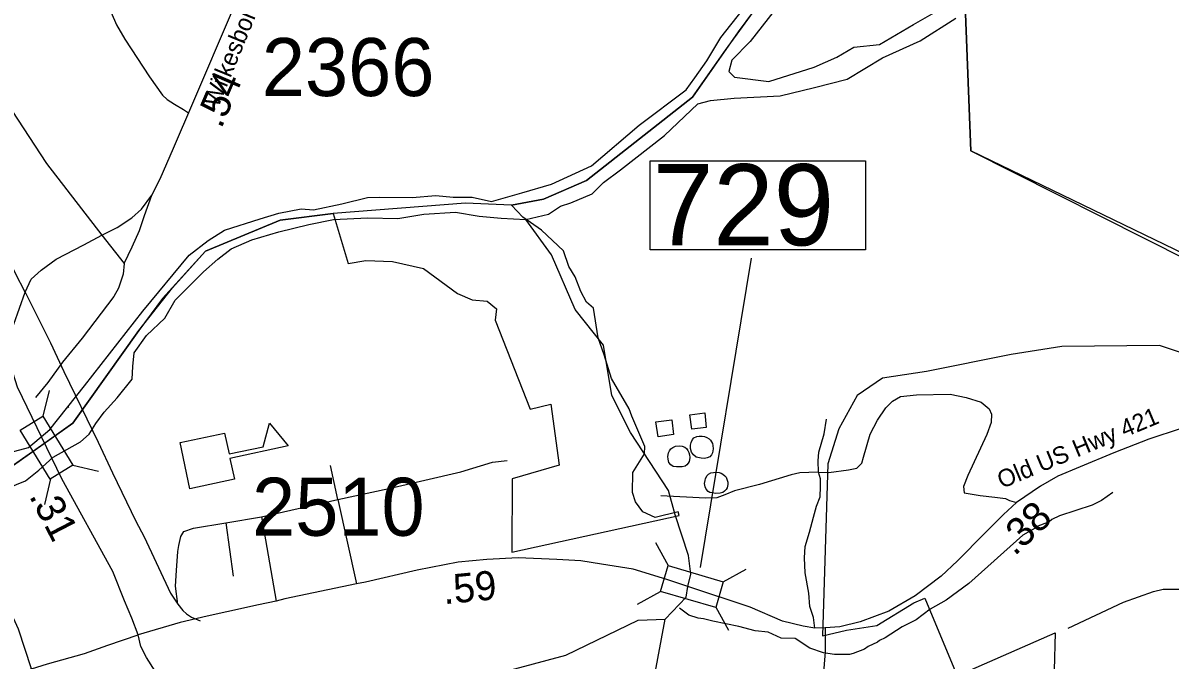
# Model space of a CAD drawing. Extents: x 1248089 to 1457196, y 820910 to 988753.
# Drawn here: x 1366333 to 1371277, y 880380 to 883126 of the extents above; entities that cross this region are included whole.
import ezdxf

# ---------------------------------------------------------------- set-up
doc = ezdxf.new("R2010")
doc.units = 0
for name, color, linetype in [('Exist Boundary Political City Limit New', 7, 'Continuous'), ('Exist Cultural Educational Facility High CELL', 7, 'Continuous'), ('Exist Hydrographic Creek Single Shore', 7, 'Continuous'), ('Exist Hydrographic Island Shore', 7, 'Continuous'), ('Exist Hydrographic Misc Water Feature', 7, 'Continuous'), ('Exist Hydrographic River Shore', 7, 'Continuous'), ('Exist Road Non-System Type 51', 7, 'Continuous'), ('Exist Road Primary NC Attributed', 7, 'Continuous'), ('Exist Road Primary NC Structure Standard Bridge CELL', 7, 'Continuous'), ('Exist Road Secondary Structure Standard Bridge CELL', 7, 'Continuous'), ('Exist Road Secondary Structure Standard Bridge Number Label', 7, 'Continuous'), ('Exist Road Secondary Type 51 Attributed', 7, 'Continuous'), ('Exist Road Secondary Type 51 Label', 7, 'Continuous'), ('Map Preparation Boundary City Limit Buffer Line', 7, 'Continuous'), ('Prop CMT Slope Fill', 7, 'Continuous'), ('Prop GRAU CAT1 Cell', 7, 'Continuous'), ('Prop Lane Lines', 7, 'Continuous'), ('Scratch_Level_1', 7, 'Continuous')]:
    doc.layers.add(name, color=color, linetype=linetype)

msp = doc.modelspace()

# ---------------------------------------------------------------- linework, layer by layer
at = {"layer": 'Exist Boundary Political City Limit New'}
for points in [[(1371342.8, 882128.6), (1370419, 882575.1), (1370394.7, 883202.3), (1370521.4, 883321.4), (1370659.6, 883486.5), (1370770.9, 883690.1), (1370740.2, 883782.3), (1370556.9, 883665.3), (1370332.7, 883573.1), (1370022.7, 883520.9), (1369770.9, 883459.4), (1369580.6, 883312), (1369416, 883087.1), (1369219.1, 882805.7), (1368761.6, 882446.3), (1368577.2, 882366.9), (1368439, 882340), (1368240.5, 882348.9), (1367669.7, 882304.8), (1367442.1, 882276.4), (1367119.1, 882142.5), (1366934.2, 881938.3)], [(1366934.2, 881938.3), (1366832.9, 881800), (1366547.4, 881400.7), (1366427.6, 881314.6), (1366292.5, 881219.4), (1366075.4, 881455.7), (1365854.4, 881809), (1365561.2, 882103.4), (1365363.6, 882453.4), (1365216.2, 882557.8), (1365097.9, 882878.9), (1365031.6, 883088.4), (1364929.4, 883301.3)], [(1371578.6, 881619.9), (1371232, 881736.2), (1370810.6, 881731.9), (1370593.2, 881697.6), (1370226.9, 881623.1), (1370038.1, 881594.5), (1369929.3, 881520), (1369849.2, 881376.8), (1369801.6, 881225.8), (1369778.8, 880484.1), (1369882.2, 880508.6), (1370013.9, 880529), (1370173.4, 880627), (1370220.5, 880646.2), (1370359.9, 880311.8), (1370782.5, 880497.6), (1370769.5, 880014.4), (1370781, 879253.4), (1370799.2, 879224.3), (1370842.1, 879207), (1370888.2, 879162), (1370190.8, 878880.9), (1369423.6, 878893.4)]]:
    msp.add_lwpolyline(points, dxfattribs=at)
at = {"layer": 'Exist Cultural Educational Facility High CELL'}
msp.add_lwpolyline([(1367010.3, 881317.4), (1367201.9, 881358.2), (1367221.1, 881268.2), (1367367.9, 881299.5), (1367395.7, 881401.6), (1367476.4, 881303), (1367225.1, 881249.4), (1367244.3, 881159.4), (1367052.7, 881118.5)], close=True, dxfattribs=at)
at = {"layer": 'Exist Hydrographic Creek Single Shore'}
for points in [[(1369100.5, 880556.9), (1369191.8, 880651), (1369199.1, 880697.6), (1369212.4, 880750.9), (1369202.1, 880831.4), (1369144.4, 881005.8), (1369114.9, 881111.6), (1368951.4, 881360.9), (1368871.4, 881520), (1368835.4, 881737.5), (1368713.4, 881891), (1368610.4, 882126.2), (1368500.8, 882279)], [(1367423.5, 879902.4), (1367467.6, 879950.8), (1367501.5, 879968.4), (1367548.6, 879975), (1367658.2, 879993.8), (1368034.4, 880230.4), (1368672.4, 880401.4), (1368984.4, 880552.7), (1369100.5, 880556.9)], [(1369720.4, 877658.8), (1369841.3, 877877.5), (1369773.4, 878140.3), (1369621.3, 878514.5), (1369460.4, 878707.9), (1369373.4, 878916.5), (1369295.6, 879080.7), (1369188.6, 879407.3), (1369146.2, 879568.6), (1369013.4, 879777.4), (1368973.2, 879952.3), (1368934.2, 880100), (1369037.7, 880217.1), (1369100.5, 880556.9)]]:
    msp.add_lwpolyline(points, dxfattribs=at)
at = {"layer": 'Exist Hydrographic Island Shore'}
msp.add_lwpolyline([(1369596.3, 883211), (1369467.7, 883045.5), (1369388.1, 882965.8), (1369375.9, 882916.8), (1369400.4, 882892.3), (1369547.3, 882873.9), (1369743.3, 882935.2), (1369841.3, 882978.1), (1369914.8, 883021), (1370025, 883033.3), (1370172, 883119.1), (1370361.9, 883229.4)], dxfattribs=at)
at = {"layer": 'Exist Hydrographic Misc Water Feature'}
for points in [[(1369207.5, 881437.7), (1369271.8, 881445.7), (1369278.3, 881382.6), (1369215.6, 881375.5), (1369207.5, 881437.7)], [(1369061.2, 881406.5), (1369129.1, 881414.9), (1369137.5, 881352.1), (1369071.1, 881342.2), (1369061.2, 881406.5)], [(1369260.5, 881345.3), (1369271.1, 881342.9), (1369281.1, 881339.8), (1369291.3, 881334), (1369297.1, 881327.3), (1369304.7, 881313), (1369306.4, 881304.9), (1369307.9, 881290.9), (1369306.5, 881282), (1369305.4, 881272.9), (1369301.4, 881265.1), (1369293.1, 881256.5), (1369282.6, 881251.2), (1369270, 881249.5), (1369256.7, 881250.5), (1369242.4, 881252.7), (1369234.7, 881255.2), (1369222.7, 881264.5), (1369214.4, 881275.4), (1369210.3, 881292.5), (1369209.9, 881306.5), (1369212.7, 881318.2), (1369219.6, 881330.3), (1369225.3, 881337.5), (1369237.5, 881343.1), (1369248, 881345.2), (1369260.5, 881345.3)], [(1369162.3, 881304), (1369174.6, 881302.2), (1369186.1, 881297.1), (1369192.5, 881291.9), (1369199, 881283.7), (1369203.4, 881274.5), (1369206.4, 881264.7), (1369207.6, 881253.2), (1369206.4, 881242.4), (1369204.2, 881236.5), (1369200, 881228.6), (1369193.8, 881220.8), (1369186.6, 881216.3), (1369174.3, 881213.6), (1369162.5, 881212.4), (1369150.3, 881212.6), (1369135.5, 881214.7), (1369125.4, 881220.9), (1369117.5, 881231.4), (1369114.4, 881245.3), (1369113.2, 881258), (1369115.3, 881273.3), (1369119.2, 881281.9), (1369125.7, 881289.9), (1369134.1, 881296.7), (1369146.2, 881302), (1369162.3, 881304)], [(1369322.4, 881189.8), (1369334.3, 881188), (1369342.3, 881185.2), (1369350.2, 881180.9), (1369358, 881174.7), (1369363.7, 881168.5), (1369367.5, 881160.4), (1369371.1, 881146.3), (1369370.8, 881136.3), (1369368.3, 881122.4), (1369364, 881114.5), (1369357.5, 881107.4), (1369349.3, 881102.1), (1369337.7, 881099), (1369319.2, 881098.3), (1369303.5, 881100.3), (1369293.7, 881102.7), (1369285.8, 881106.9), (1369277.5, 881116.4), (1369273, 881127.2), (1369271.3, 881141.2), (1369273.2, 881153.3), (1369275.5, 881163.3), (1369281.9, 881175.1), (1369288.1, 881180.8), (1369298.3, 881186.6), (1369308.9, 881188.9), (1369322.4, 881189.8)], [(1371031, 881102.1), (1370982.3, 881067.2), (1370941.8, 881048.2), (1370800.8, 881001.3), (1370768.4, 880986.1), (1370756.2, 880976.4), (1370699.7, 880953.6), (1370696.3, 880949), (1370642.9, 880919), (1370410.3, 880710.2), (1370312.7, 880638.6), (1370243.9, 880600.1), (1370182.8, 880553.5), (1370122.1, 880522.9), (1370049.1, 880476.6), (1370024.9, 880465.1), (1370016.7, 880457.3), (1369976.2, 880438.2), (1369960, 880426.6), (1369911.6, 880407.7), (1369895.5, 880404.1), (1369831.4, 880403.5), (1369783.6, 880410.7), (1369724.1, 880432), (1369661, 880473.4), (1369601, 880474.8), (1369545.6, 880500.1), (1369489.7, 880505.4), (1369418.1, 880525), (1369306.6, 880547.5), (1369266.9, 880558.4), (1369242.9, 880561), (1369203.2, 880573.9), (1369162.2, 880603.3)]]:
    msp.add_lwpolyline(points, dxfattribs=at)
at = {"layer": 'Exist Hydrographic River Shore'}
for points in [[(1366238.6, 881264.8), (1366357.2, 881296.1), (1366449.1, 881373.7), (1366598.1, 881561.6), (1366849.2, 881884.4), (1367049, 882124.9), (1367130.7, 882188.2), (1367202.1, 882233.2), (1367355.3, 882282.2), (1367436.4, 882306.1), (1367532.4, 882324.4), (1367585.4, 882320.4), (1367707.9, 882346.9), (1367818.2, 882373.5), (1367869.2, 882375.5), (1368010.1, 882373.5), (1368112.1, 882381.6), (1368187.7, 882375.5), (1368269.3, 882375.5), (1368352.2, 882357), (1368482.8, 882393.8), (1368611.5, 882430.6), (1368782.9, 882510.2), (1368989.1, 882685.9), (1369191.2, 882837.1), (1369229.2, 882889), (1369280.2, 882962.6), (1369341.5, 883062.7), (1369433.3, 883179.1)], [(1368500.8, 882279), (1368598.7, 882301.5), (1368649.8, 882336.2), (1368694.7, 882350.5), (1368786.6, 882389.3), (1368835.5, 882438.3), (1368909, 882493.5), (1369098.9, 882640.6), (1369241.8, 882777.5), (1369296.1, 882791.2), (1369398.2, 882801.4), (1369596.2, 882811.6), (1369745.2, 882848.4), (1369886.1, 882883.1), (1370037.2, 882975), (1370200.5, 883048.6), (1370354.4, 883145.9)], [(1366266.9, 881120.3), (1366344.5, 881153), (1366401.6, 881198), (1366462.9, 881255.2), (1366581.3, 881320.5), (1366618, 881353.2), (1366646.6, 881400.2), (1366683.4, 881449.2), (1366738.5, 881510.5), (1366803.8, 881590.2), (1366805.8, 881645.4), (1366812, 881704.6), (1366865, 881778.2), (1366944.7, 881853.7), (1366989.6, 881931.4), (1367111.5, 882052.6), (1367172.7, 882107.7), (1367229.9, 882152.7), (1367319.7, 882191.5), (1367436.1, 882226.2), (1367564.7, 882256.9), (1367670.8, 882279.3), (1367817.8, 882285.5), (1367948.5, 882283.4), (1368060.8, 882301.8), (1368197.5, 882310), (1368299.6, 882293.6), (1368394.6, 882285.1), (1368500.8, 882279)]]:
    msp.add_lwpolyline(points, dxfattribs=at)
at = {"layer": 'Exist Road Non-System Type 51'}
for p, q in [((1366530.8, 881466.9), (1366528, 881472.7)), ((1367690.8, 881072.7), (1367658.4, 881218.7))]:
    msp.add_line(p, q, dxfattribs=at)
for points in [[(1366615.3, 883378.7), (1366689.6, 883224.1), (1366735.9, 883118), (1366771.7, 883056.7), (1366877.7, 882893.9), (1366934.4, 882814.7), (1366953.8, 882796.7), (1366986.7, 882775.8), (1367025.5, 882753.4), (1367046.4, 882738.4)], [(1366127.8, 882970.5), (1366169.1, 882911.9), (1366285.4, 882749), (1366435, 882519.5), (1366673.2, 882210.7)], [(1366769.6, 882089.9), (1366803.9, 882160.8), (1366834.9, 882231.8), (1366857.1, 882296.1), (1366888.4, 882383.4)], [(1366673.2, 882210.7), (1366769.6, 882089.9)], [(1366769.6, 882089.9), (1366765.1, 882043.3), (1366745.2, 881983.4), (1366724.2, 881947.6), (1366587.9, 881768), (1366502.6, 881663.8)], [(1366341.8, 881965.8), (1366451.7, 881746.8), (1366509.3, 881623.7), (1366656.5, 881318.5), (1366718.5, 881187.6), (1366819.2, 880978.6), (1366854.6, 880911.8)], [(1366502.6, 881663.8), (1366439.5, 881576.2), (1366386.4, 881511.3)], [(1369762.2, 881189.5), (1369806.1, 881188.8), (1369892, 881200.6), (1369927.4, 881207.4), (1369949.3, 881229.3), (1369956, 881254.5), (1369984.7, 881354), (1370016.7, 881414.7), (1370052, 881466.9), (1370080.7, 881495.6), (1370116, 881515.8), (1370185.1, 881522.5), (1370329.9, 881525.9), (1370399, 881512.4), (1370463, 881492.2), (1370498.3, 881463.5), (1370508.4, 881439.9), (1370506.8, 881404.5), (1370488.2, 881352.3), (1370405.7, 881175.3), (1370387.2, 881128.1), (1370390.6, 881101.2), (1370459.6, 881089.4), (1370521.9, 881082.6), (1370567.4, 881075.9), (1370585.9, 881067.5), (1370616.2, 881059)], [(1369762.2, 881189.5), (1369760.5, 881238.4), (1369763.9, 881275.5), (1369785.8, 881354.7), (1369796, 881418)], [(1367690.8, 881072.7), (1367909.8, 881119.9), (1368219.7, 881190.7), (1368356.1, 881232.9), (1368420.1, 881239.6)], [(1369762.2, 881189.5), (1369720.2, 881188.8), (1369681.5, 881187.1), (1369644.5, 881178.7), (1369508, 881136.6), (1369400.3, 881109.6), (1369358.1, 881092.7), (1369324.5, 881079.3), (1369275.6, 881077.6), (1369081.9, 881087.7)], [(1369746.7, 880517.6), (1369740.3, 880564.2), (1369725.1, 880611.4), (1369720.1, 880668.7), (1369704.9, 880756.4), (1369701.6, 880820.4), (1369704.9, 880869.3), (1369723.5, 880931.6), (1369740.3, 880995.7), (1369753.8, 881042.9), (1369768.9, 881083.3), (1369770.6, 881128.8), (1369770.6, 881160.9), (1369762.2, 881189.5)], [(1367360.7, 880996.9), (1367690.8, 881072.7)], [(1367690.8, 881072.7), (1367770, 880708.7)], [(1367000.8, 880621.3), (1366990.2, 880698.6), (1366995.3, 880766), (1367000.3, 880848.6), (1367005.4, 880873.9), (1367013.8, 880912.6), (1367025.6, 880934.5), (1367067.7, 880948), (1367207.5, 880971.6), (1367360.7, 880996.9)], [(1367360.7, 880996.9), (1367424.7, 880634.5)], [(1367207.5, 880971.6), (1367239.5, 880742.4)], [(1366854.6, 880911.8), (1366968.7, 880667.9), (1367000.8, 880621.3), (1367022.2, 880594.1), (1367038.5, 880579.2), (1367059.5, 880564.8), (1367097.2, 880549.3)], [(1366369.3, 880342), (1366313.9, 880512.7), (1366277.4, 880592.5), (1366256.3, 880623.6), (1366222, 880660.2), (1366193.2, 880692.3), (1366140, 880720), (1366106.8, 880731.1), (1366066.9, 880732.2), (1366024.8, 880731.1), (1365737.8, 880675.7), (1365580.5, 880641.3), (1365444.8, 880616.1), (1365442.9, 880590.7), (1365460.5, 880524.2)], [(1370838.6, 880518.3), (1371076.1, 880629.6), (1371205.7, 880675.1), (1371247.9, 880685.2), (1371316.9, 880685.2), (1371374.2, 880685.2), (1371480.8, 880677)]]:
    msp.add_lwpolyline(points, dxfattribs=at)
at = {"layer": 'Exist Road Primary NC Attributed'}
for points in [[(1366341.8, 881965.8), (1366300, 882046.7), (1366231.6, 882192.4), (1366167.6, 882329.3), (1366132.3, 882424.2), (1366110.3, 882532.4), (1366088.1, 882663.6), (1366090.3, 882776.2), (1366096.9, 882873.3), (1366127.8, 882970.5), (1366136.6, 883003.6), (1366160.8, 883052.2), (1366216, 883136.1), (1366253.5, 883197.9), (1366264.5, 883253.1), (1366267.5, 883330.2)], [(1366436.3, 881294.3), (1366308.6, 881556.1), (1366282.1, 881642.2), (1366279.9, 881723.9), (1366277.7, 881774.7), (1366293.2, 881827.6), (1366341.8, 881965.8)], [(1366829.5, 880489), (1366801.6, 880560.5), (1366770.1, 880635.8), (1366719.7, 880761.7), (1366500.5, 881160.9), (1366436.3, 881294.3)], [(1364717.7, 879782.6), (1364906.6, 879830), (1365147.5, 879897.2), (1365362, 879949.8), (1365569.2, 880000.9), (1365698.7, 880041.4), (1365760, 880067.7), (1365835.9, 880111.5), (1365884, 880137.8), (1365974.5, 880183.1), (1366097.1, 880235.7), (1366309.5, 880322.8), (1366369.3, 880342), (1366438, 880363.7), (1366598.5, 880409), (1366699.2, 880444.1), (1366829.5, 880489)]]:
    msp.add_lwpolyline(points, dxfattribs=at)
at = {"layer": 'Exist Road Primary NC Structure Standard Bridge CELL'}
for p, q in [((1366445.4, 881541.8), (1366419, 881431.8)), ((1366548.1, 881220.1), (1366658.1, 881193.7)), ((1366451.6, 881161), (1366425.2, 881050.9))]:
    msp.add_line(p, q, dxfattribs=at)
msp.add_lwpolyline([(1366419, 881431.8), (1366548.5, 881220.4), (1366449.8, 881159.9), (1366320.3, 881371.3)], close=True, dxfattribs=at)
at = {"layer": 'Exist Road Secondary Structure Standard Bridge CELL'}
for p, q in [((1369059.1, 880886.4), (1369113.5, 880787.2)), ((1369351.4, 880717.4), (1369450.6, 880771.9)), ((1368982, 880621.5), (1369081.2, 880676)), ((1369319.8, 880608.7), (1369374.3, 880509.5))]:
    msp.add_line(p, q, dxfattribs=at)
msp.add_lwpolyline([(1369113.5, 880787.2), (1369351.5, 880717.9), (1369319.2, 880606.7), (1369081.2, 880676)], close=True, dxfattribs=at)
at = {"layer": 'Exist Road Secondary Structure Standard Bridge Number Label'}
msp.add_line((1369253.8, 880778.9), (1369472.9, 882111.5), dxfattribs=at)
msp.add_lwpolyline([(1369035.8, 882531.7), (1369964.8, 882531.7), (1369964.8, 882147.6), (1369035.8, 882147.6)], close=True, dxfattribs=at)
at = {"layer": 'Exist Road Secondary Type 51 Attributed'}
for points in [[(1366341.8, 881965.8), (1366367.8, 882021.3), (1366411.9, 882061.1), (1366475.9, 882107.4), (1366595, 882169.2), (1366673.2, 882210.7), (1366738.4, 882244.3), (1366802.4, 882286.2), (1366844.3, 882323.8), (1366888.4, 882383.4), (1366923.7, 882454), (1366981.1, 882586.5), (1367064.9, 882780.8), (1367236.5, 883179), (1367388.8, 883521.2), (1367492.2, 883747.3), (1367523.1, 883782.6), (1367556.2, 883818), (1367637.8, 883859.9), (1367836.3, 883961.5), (1367876, 883996.8), (1367886, 884016.1), (1367887.1, 884036.5), (1367872, 884073)], [(1371531.9, 881417.7), (1371436.9, 881403.2), (1371325.1, 881377.5), (1371185.5, 881332.7), (1371034.5, 881273.8), (1370889.4, 881213.3), (1370794.3, 881172.5), (1370718.7, 881130.1), (1370616.2, 881059), (1370559, 881006.9), (1370479, 880926.7), (1370361.1, 880807.3), (1370290.1, 880742.3), (1370178.3, 880657.6), (1370065, 880591.1), (1369941.2, 880544.2), (1369853.5, 880523.1), (1369790.5, 880519.1)], [(1369199.1, 880697.6), (1369108.9, 880727.3), (1368963.1, 880772.1), (1368826.7, 880793.9), (1368737.6, 880807.5), (1368633.4, 880813.6), (1368467.2, 880821.1), (1368332.8, 880813.6), (1368208.9, 880801.5), (1368031.4, 880767.2), (1367809.4, 880715.8), (1367770, 880708.7), (1367461.1, 880643.3), (1367424.7, 880634.5), (1367347.8, 880617.6), (1367211.8, 880588.3), (1367127.1, 880568.9), (1367011, 880542.3), (1366829.5, 880489)], [(1369790.5, 880519.1), (1369746.7, 880517.6), (1369695.4, 880526.7), (1369606.2, 880547.8), (1369467.7, 880607.4), (1369199.1, 880697.6)], [(1369790.5, 880519.1), (1369790.1, 880415.7), (1369782.5, 880309.9), (1369781, 880099.7), (1369774.9, 879965.2), (1369768.9, 879825.4), (1369766, 879762.8)], [(1367423.5, 879902.4), (1367292.8, 880010.2), (1367064.8, 880172.2), (1366903.3, 880332.8), (1366865.8, 880391), (1366841.6, 880438.2), (1366829.5, 880489)]]:
    msp.add_lwpolyline(points, dxfattribs=at)
at = {"layer": 'Map Preparation Boundary City Limit Buffer Line'}
for points in [[(1371342.8, 882128.6), (1370419, 882575.1), (1370394.7, 883202.3), (1370521.4, 883321.4), (1370659.6, 883486.5), (1370770.9, 883690.1), (1370740.2, 883782.3), (1370556.9, 883665.3), (1370332.7, 883573.1), (1370022.7, 883520.9), (1369770.9, 883459.4), (1369580.6, 883312), (1369416, 883087.1), (1369219.1, 882805.7), (1368761.6, 882446.3), (1368577.2, 882366.9), (1368439, 882340), (1368240.5, 882348.9), (1367669.7, 882304.8), (1367442.1, 882276.4), (1367119.1, 882142.5), (1366934.2, 881938.3)], [(1367669.7, 882304.8), (1367734.9, 882088.5), (1367811.2, 882101.8), (1367925.7, 882098), (1368058.7, 882068.1), (1368205.6, 881959.3), (1368268.6, 881932.6), (1368333.4, 881926.9), (1368373.5, 881894.4), (1368367.8, 881844.8), (1368518.5, 881461), (1368608, 881483.2), (1368644.2, 881219.7), (1368441, 881160.6), (1368440.1, 880845.4), (1369161.8, 881002.9), (1369156.9, 881019.5), (1369057.7, 880994.7), (1369004.3, 881019.5), (1368973.8, 881061.5), (1368960.4, 881101.6), (1368962.3, 881189), (1369011.4, 881269.2), (1369013.3, 881299.8), (1368956.7, 881430.7), (1368945.2, 881463.2), (1368869.9, 881593.7), (1368838.6, 881696.2), (1368812.3, 881769.1), (1368792.6, 881896.6), (1368762.3, 881922.4), (1368737.9, 881969.2), (1368713.1, 882032.2), (1368686.5, 882075.7), (1368662.2, 882144), (1368568.2, 882233.5), (1368487.8, 882288.9), (1368439, 882340), (1368577.2, 882366.9), (1368761.6, 882446.3), (1369219.1, 882805.7), (1369360.5, 883008.9), (1369580.6, 883312)], [(1366934.2, 881938.3), (1366832.9, 881800), (1366547.4, 881400.7), (1366427.6, 881314.6), (1366292.5, 881219.4), (1366075.4, 881455.7), (1365854.4, 881809), (1365561.2, 882103.4), (1365363.6, 882453.4), (1365216.2, 882557.8), (1365097.9, 882878.9), (1365031.6, 883088.4), (1364929.4, 883301.3)], [(1370394.7, 883202.3), (1370419, 882575.1), (1371354.2, 882103.7)], [(1366292.5, 881219.4), (1366547.4, 881400.7), (1366832.9, 881800), (1366977.1, 881984.8), (1367119.1, 882142.5), (1367442.1, 882276.4), (1367669.7, 882304.8)], [(1371578.6, 881619.9), (1371232, 881736.2), (1370810.6, 881731.9), (1370593.2, 881697.6), (1370226.9, 881623.1), (1370038.1, 881594.5), (1369929.3, 881520), (1369849.2, 881376.8), (1369801.6, 881225.8), (1369778.8, 880484.1), (1369882.2, 880508.6), (1370013.9, 880529), (1370173.4, 880627), (1370220.5, 880646.2), (1370359.9, 880311.8), (1370782.5, 880497.6), (1370769.5, 880014.4), (1370781, 879253.4), (1370799.2, 879224.3), (1370842.1, 879207), (1370888.2, 879162), (1370190.8, 878880.9), (1369423.6, 878893.4)]]:
    msp.add_lwpolyline(points, dxfattribs=at)
at = {"layer": 'Scratch_Level_1'}
for points in [[(1367669.7, 882304.8), (1367734.9, 882088.5), (1367811.2, 882101.8), (1367925.7, 882098), (1368058.7, 882068.1), (1368205.6, 881959.3), (1368268.6, 881932.6), (1368333.4, 881926.9), (1368373.5, 881894.4), (1368367.8, 881844.8), (1368518.5, 881461), (1368608, 881483.2), (1368644.2, 881219.7), (1368441, 881160.6), (1368440.1, 880845.4), (1369161.8, 881002.9), (1369156.9, 881019.5), (1369057.7, 880994.7), (1369004.3, 881019.5), (1368973.8, 881061.5), (1368960.4, 881101.6), (1368962.3, 881189), (1369011.4, 881269.2), (1369013.3, 881299.8), (1368956.7, 881430.7), (1368945.2, 881463.2), (1368869.9, 881593.7), (1368838.6, 881696.2), (1368812.3, 881769.1), (1368792.6, 881896.6), (1368762.3, 881922.4), (1368737.9, 881969.2), (1368713.1, 882032.2), (1368686.5, 882075.7), (1368662.2, 882144), (1368568.2, 882233.5), (1368487.8, 882288.9), (1368439, 882340)], [(1367669.7, 882304.8), (1367669.7, 882304.8)]]:
    msp.add_lwpolyline(points, dxfattribs=at)

# ---------------------------------------------------------------- texts
at = {"layer": 'Exist Road Secondary Structure Standard Bridge Number Label'}
msp.add_text('729', height=350, dxfattribs=at).set_placement((1369048.3, 882167.4))
at = {"layer": 'Exist Road Secondary Type 51 Label'}
for s, rotation, p in [('Wilkesboro Ave', 67.7201, (1367174.3, 882757.7)), ('Old US Hwy 421', 22.6108, (1370551.9, 881117.8))]:
    msp.add_text(s, height=75, rotation=rotation, dxfattribs=at).set_placement(p)
at = {"layer": 'Prop CMT Slope Fill'}
msp.add_text('.31', height=125, rotation=297.3889, dxfattribs=at).set_placement((1366357.3, 881087.8))
at = {"layer": 'Prop GRAU CAT1 Cell'}
for s, rotation, p in [('.54', 66.6835, (1367187.4, 882666.7)), ('.38', 43.0443, (1370607, 880825.9)), ('.59', 5.5769, (1368147.9, 880620.5))]:
    msp.add_text(s, height=125, rotation=rotation, dxfattribs=at).set_placement(p)
at = {"layer": 'Prop Lane Lines'}
for s, p in [('2366', (1367362.6, 882810.8)), ('2510', (1367320.4, 880915.8))]:
    msp.add_text(s, height=250, dxfattribs=at).set_placement(p)

doc.saveas('drawing.dxf')
